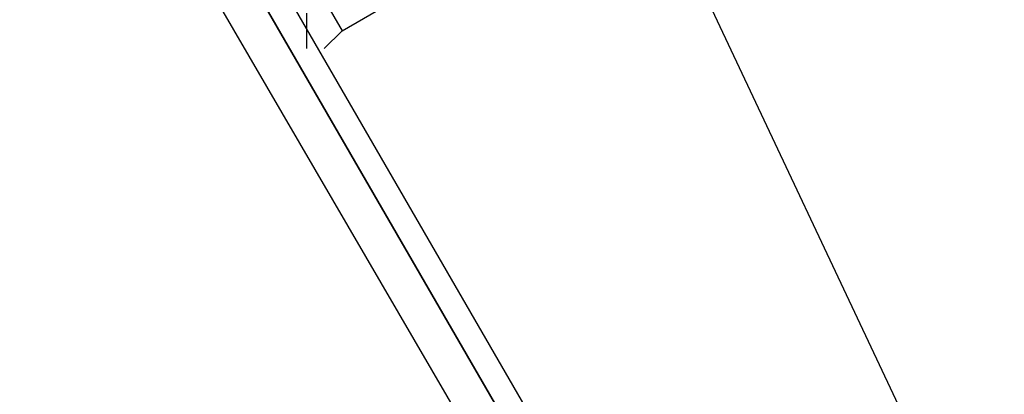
# Model space of a CAD drawing. Header units: feet. Extents: x -79 to 198, y -22 to 181.
# Tile 284 of 656: x 21.023 to 21.767, y 31.663 to 31.946. Entities that reach past the tile are written whole.
import ezdxf

# ---------------------------------------------------------------- set-up
doc = ezdxf.new("R2010")
doc.units = ezdxf.units.FT
doc.layers.add('A-LINEA', color=7, linetype='CONTINUOUS')

msp = doc.modelspace()

# ---------------------------------------------------------------- linework, layer by layer
at = {"layer": 'A-LINEA'}
msp.add_line((17.1689, 41.2494), (22.9956, 28.8755), dxfattribs=at)
msp.add_line((17.1689, 41.2494), (22.9956, 28.8755), dxfattribs=at)
for points in [[(21.7733, 32.2311), (21.6267, 32.4844), (21.12, 32.1911), (21.2667, 31.9378), (21.7733, 32.2311)], [(21.7733, 32.2311), (21.6267, 32.4844), (21.12, 32.1911), (21.2667, 31.9378), (21.7733, 32.2311)], [(23.1467, 28.6044), (21.1733, 32.0178), (21.1867, 32.0311), (23.16, 28.6178), (23.1467, 28.6044)], [(23.1467, 28.6044), (21.1733, 32.0178), (21.1867, 32.0311), (23.16, 28.6178), (23.1467, 28.6044)], [(23.1333, 28.5911), (21.1467, 32.0044), (21.16, 32.0178), (21.1733, 32.0178), (23.1467, 28.6044), (23.1333, 28.5911)], [(23.1333, 28.5911), (21.1467, 32.0044), (21.16, 32.0178), (21.1733, 32.0178), (23.1467, 28.6044), (23.1333, 28.5911)], [(21.24, 31.9511), (21.24, 31.9378), (21.24, 31.9378), (21.24, 31.9244), (21.24, 31.9244)], [(21.24, 31.9511), (21.24, 31.9378), (21.24, 31.9378), (21.24, 31.9244), (21.24, 31.9244)], [(21.2667, 31.9378), (21.2667, 31.9378), (21.2667, 31.9378), (21.2533, 31.9244), (21.2533, 31.9244)], [(21.2667, 31.9378), (21.2667, 31.9378), (21.2667, 31.9378), (21.2533, 31.9244), (21.2533, 31.9244)]]:
    msp.add_lwpolyline(points, dxfattribs=at)

doc.saveas('drawing.dxf')
